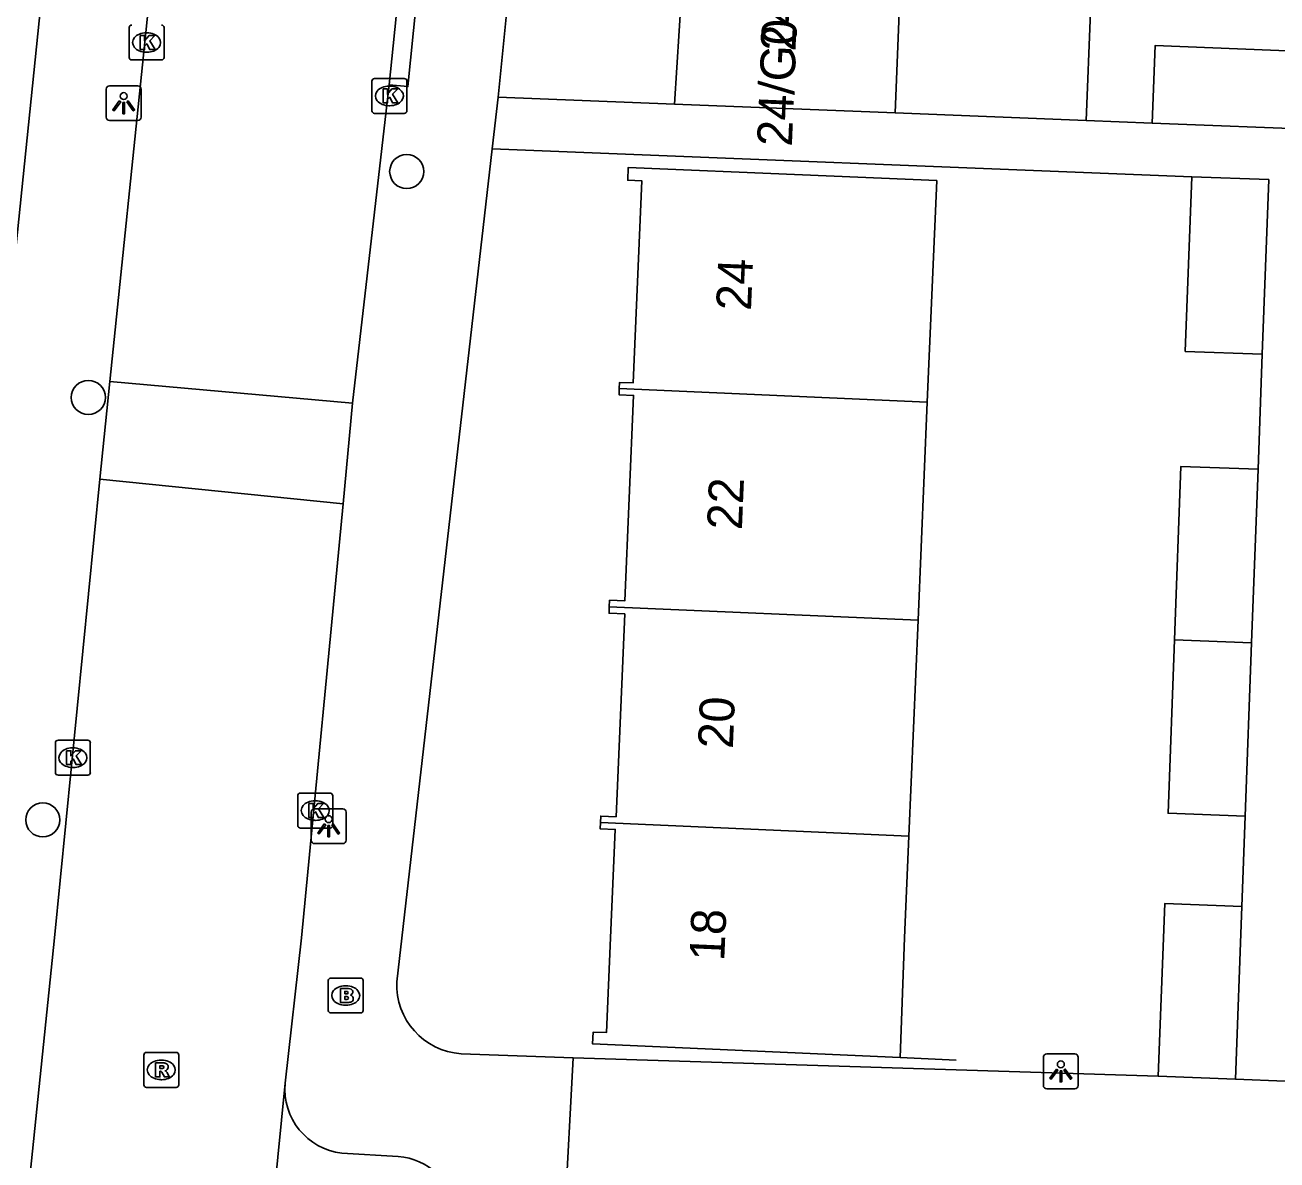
# Model space of a CAD drawing. Extents: x 161355 to 162026, y 386504 to 387459.
# Drawn here: x 161816.93 to 161852.8, y 386993.64 to 387026.14 of the extents above; entities that cross this region are included whole.
import ezdxf

# ---------------------------------------------------------------- set-up
doc = ezdxf.new("R2010")
doc.units = 0
for name, color, linetype in [('IMGEO_Boom', 7, 'Continuous'), ('IMGEO_Brandkraan', 7, 'Continuous'), ('IMGEO_Kolk', 7, 'Continuous'), ('IMGEO_Lichtpunt', 7, 'Continuous'), ('IMGEO_Muur', 7, 'Continuous'), ('IMGEO_Pand', 7, 'Continuous'), ('IMGEO_Pand_nummerreeks', 7, 'Continuous'), ('IMGEO_Rijbaan_lokaal_open', 7, 'Continuous'), ('IMGEO_Rioolput', 7, 'Continuous'), ('IMGEO_Voetpad_open', 7, 'Continuous')]:
    doc.layers.add(name, color=color, linetype=linetype)

msp = doc.modelspace()

# ---------------------------------------------------------------- linework, layer by layer
at = {"layer": 'IMGEO_Boom'}
for centre in [(161827.864, 387021.943), (161818.742, 387015.472), (161817.437, 387003.374)]:
    msp.add_circle(centre, 0.489, dxfattribs=at)
at = {"layer": 'IMGEO_Brandkraan'}
for p, q in [((161825.616, 386997.919), (161825.616, 386998.771)), ((161825.691, 386998.845), (161826.543, 386998.845)), ((161826.617, 386998.771), (161826.617, 386997.919)), ((161826.104, 386998.625), (161826.129, 386998.625)), ((161826.127, 386998.065), (161826.102, 386998.065)), ((161826.543, 386997.845), (161825.691, 386997.845))]:
    msp.add_line(p, q, dxfattribs=at)
for points in [[(161825.616, 386997.919), (161825.616, 386998.771)], [(161825.691, 386998.845), (161826.543, 386998.845)], [(161826.617, 386998.771), (161826.617, 386997.919)], [(161825.964, 386998.545), (161825.964, 386998.145), (161826.177, 386998.145)], [(161826.195, 386998.545), (161825.964, 386998.545)], [(161826.143, 386998.464), (161826.089, 386998.464), (161826.089, 386998.388)], [(161826.089, 386998.388), (161826.142, 386998.388)], [(161826.151, 386998.312), (161826.089, 386998.312), (161826.089, 386998.231)], [(161826.089, 386998.231), (161826.151, 386998.231)], [(161826.543, 386997.845), (161825.691, 386997.845)]]:
    msp.add_lwpolyline(points, dxfattribs=at)
for centre, radius, start, end in [((161825.693, 386998.769), 0.0765, 91.552, 178.448), ((161825.693, 386998.769), 0.0765, 91.552, 178.448), ((161826.541, 386998.769), 0.0765, 1.552, 88.448), ((161826.541, 386998.769), 0.0765, 1.552, 88.448), ((161826.144, 386998.426), 0.0379, 267.8285, 90.9355), ((161826.152, 386998.271), 0.0404, 269.8759, 90.5077), ((161826.199, 386998.4), 0.145, 59.4692, 91.5367), ((161826.224, 386998.447), 0.0922, 285.5137, 58.1501), ((161826.229, 386998.255), 0.105, 301.3115, 78.989), ((161826.183, 386998.396), 0.251, 268.6676, 293.5347), ((161825.693, 386997.921), 0.0765, 181.552, 268.448), ((161825.693, 386997.921), 0.0765, 181.552, 268.448), ((161826.541, 386997.921), 0.0765, 271.552, 358.448), ((161826.541, 386997.921), 0.0765, 271.552, 358.448)]:
    msp.add_arc(centre, radius, start, end, dxfattribs=at)
for centre, major_axis, ratio, start_param, end_param in [((161826.103, 386998.345), (-0.387, 0.002), 0.722429, 4.712389, 7.853982), ((161826.128, 386998.345), (-0.39, 0.002), 0.717154, 1.570796, 4.712389)]:
    msp.add_ellipse(centre, major_axis=major_axis, ratio=ratio, start_param=start_param, end_param=end_param, dxfattribs=at)
at = {"layer": 'IMGEO_Kolk'}
for p, q in [((161819.91, 387025.211), (161819.91, 387026.063)), ((161820.398, 387025.917), (161820.423, 387025.917)), ((161820.911, 387026.063), (161820.911, 387025.211)), ((161820.421, 387025.357), (161820.396, 387025.357)), ((161820.837, 387025.137), (161819.985, 387025.137)), ((161826.868, 387023.681), (161826.868, 387024.533)), ((161826.943, 387024.607), (161827.795, 387024.607)), ((161827.869, 387024.533), (161827.869, 387023.681)), ((161827.356, 387024.387), (161827.381, 387024.387)), ((161827.379, 387023.827), (161827.354, 387023.827)), ((161827.795, 387023.607), (161826.943, 387023.607)), ((161817.798, 387004.73), (161817.798, 387005.582)), ((161817.873, 387005.656), (161818.725, 387005.656)), ((161818.799, 387005.582), (161818.799, 387004.73)), ((161818.286, 387005.436), (161818.311, 387005.436)), ((161818.309, 387004.876), (161818.284, 387004.876)), ((161818.725, 387004.656), (161817.873, 387004.656)), ((161824.742, 387003.215), (161824.742, 387004.067)), ((161824.817, 387004.141), (161825.669, 387004.141)), ((161825.743, 387004.067), (161825.743, 387003.215)), ((161825.23, 387003.921), (161825.255, 387003.921)), ((161825.253, 387003.361), (161825.228, 387003.361)), ((161825.669, 387003.141), (161824.817, 387003.141))]:
    msp.add_line(p, q, dxfattribs=at)
for points in [[(161819.91, 387025.211), (161819.91, 387026.063)], [(161820.911, 387026.063), (161820.911, 387025.211)], [(161820.231, 387025.837), (161820.354, 387025.837), (161820.354, 387025.686), (161820.484, 387025.837), (161820.648, 387025.837), (161820.502, 387025.686), (161820.655, 387025.437), (161820.503, 387025.437), (161820.418, 387025.601), (161820.354, 387025.534), (161820.354, 387025.437), (161820.231, 387025.437), (161820.231, 387025.837)], [(161820.837, 387025.137), (161819.985, 387025.137)], [(161826.868, 387023.681), (161826.868, 387024.533)], [(161826.943, 387024.607), (161827.795, 387024.607)], [(161827.869, 387024.533), (161827.869, 387023.681)], [(161827.189, 387024.307), (161827.312, 387024.307), (161827.312, 387024.156), (161827.442, 387024.307), (161827.606, 387024.307), (161827.46, 387024.156), (161827.613, 387023.907), (161827.461, 387023.907), (161827.376, 387024.071), (161827.312, 387024.004), (161827.312, 387023.907), (161827.189, 387023.907), (161827.189, 387024.307)], [(161827.795, 387023.607), (161826.943, 387023.607)], [(161817.798, 387004.73), (161817.798, 387005.582)], [(161817.873, 387005.656), (161818.725, 387005.656)], [(161818.799, 387005.582), (161818.799, 387004.73)], [(161818.119, 387005.356), (161818.242, 387005.356), (161818.242, 387005.205), (161818.372, 387005.356), (161818.536, 387005.356), (161818.39, 387005.205), (161818.543, 387004.956), (161818.391, 387004.956), (161818.306, 387005.12), (161818.242, 387005.053), (161818.242, 387004.956), (161818.119, 387004.956), (161818.119, 387005.356)], [(161818.725, 387004.656), (161817.873, 387004.656)], [(161824.742, 387003.215), (161824.742, 387004.067)], [(161824.817, 387004.141), (161825.669, 387004.141)], [(161825.743, 387004.067), (161825.743, 387003.215)], [(161825.063, 387003.841), (161825.186, 387003.841), (161825.186, 387003.69), (161825.316, 387003.841), (161825.48, 387003.841), (161825.334, 387003.69), (161825.487, 387003.441), (161825.335, 387003.441), (161825.25, 387003.605), (161825.186, 387003.538), (161825.186, 387003.441), (161825.063, 387003.441), (161825.063, 387003.841)], [(161825.669, 387003.141), (161824.817, 387003.141)]]:
    msp.add_lwpolyline(points, dxfattribs=at)
for centre, start, end in [((161819.987, 387026.061), 91.552, 178.448), ((161819.987, 387026.061), 91.552, 178.448), ((161820.835, 387026.061), 1.552, 88.448), ((161820.835, 387026.061), 1.552, 88.448), ((161819.987, 387025.213), 181.552, 268.448), ((161819.987, 387025.213), 181.552, 268.448), ((161820.835, 387025.213), 271.552, 358.448), ((161820.835, 387025.213), 271.552, 358.448), ((161826.945, 387024.531), 91.552, 178.448), ((161826.945, 387024.531), 91.552, 178.448), ((161827.793, 387024.531), 1.552, 88.448), ((161827.793, 387024.531), 1.552, 88.448), ((161826.945, 387023.683), 181.552, 268.448), ((161826.945, 387023.683), 181.552, 268.448), ((161827.793, 387023.683), 271.552, 358.448), ((161827.793, 387023.683), 271.552, 358.448), ((161817.875, 387005.58), 91.552, 178.448), ((161817.875, 387005.58), 91.552, 178.448), ((161818.723, 387005.58), 1.552, 88.448), ((161818.723, 387005.58), 1.552, 88.448), ((161817.875, 387004.732), 181.552, 268.448), ((161817.875, 387004.732), 181.552, 268.448), ((161818.723, 387004.732), 271.552, 358.448), ((161818.723, 387004.732), 271.552, 358.448), ((161824.819, 387004.065), 91.552, 178.448), ((161824.819, 387004.065), 91.552, 178.448), ((161825.667, 387004.065), 1.552, 88.448), ((161825.667, 387004.065), 1.552, 88.448), ((161824.819, 387003.217), 181.552, 268.448), ((161824.819, 387003.217), 181.552, 268.448), ((161825.667, 387003.217), 271.552, 358.448), ((161825.667, 387003.217), 271.552, 358.448)]:
    msp.add_arc(centre, 0.0765, start, end, dxfattribs=at)
for centre, major_axis, ratio, start_param, end_param in [((161820.397, 387025.637), (-0.387, 0.002), 0.722429, 4.712389, 7.853982), ((161820.422, 387025.637), (-0.39, 0.002), 0.717154, 1.570796, 4.712389), ((161827.355, 387024.107), (-0.387, 0.002), 0.722429, 4.712389, 7.853982), ((161827.38, 387024.107), (-0.39, 0.002), 0.717154, 1.570796, 4.712389), ((161818.285, 387005.156), (-0.387, 0.002), 0.722429, 4.712389, 7.853982), ((161818.31, 387005.156), (-0.39, 0.002), 0.717154, 1.570796, 4.712389), ((161825.229, 387003.641), (-0.387, 0.002), 0.722429, 4.712389, 7.853982), ((161825.254, 387003.641), (-0.39, 0.002), 0.717154, 1.570796, 4.712389)]:
    msp.add_ellipse(centre, major_axis=major_axis, ratio=ratio, start_param=start_param, end_param=end_param, dxfattribs=at)
at = {"layer": 'IMGEO_Lichtpunt'}
for p, q in [((161819.256, 387024.304), (161819.256, 387023.497)), ((161819.256, 387024.304), (161819.256, 387023.497)), ((161820.158, 387024.399), (161819.35, 387024.399)), ((161820.158, 387024.399), (161819.35, 387024.399)), ((161820.252, 387023.497), (161820.252, 387024.304)), ((161820.252, 387023.497), (161820.252, 387024.304)), ((161819.35, 387023.403), (161820.158, 387023.403)), ((161819.35, 387023.403), (161820.158, 387023.403)), ((161826.031, 387003.691), (161825.223, 387003.691)), ((161826.031, 387003.691), (161825.223, 387003.691)), ((161825.129, 387003.596), (161825.129, 387002.789)), ((161825.129, 387003.596), (161825.129, 387002.789)), ((161826.125, 387002.789), (161826.125, 387003.596)), ((161826.125, 387002.789), (161826.125, 387003.596)), ((161825.223, 387002.695), (161826.031, 387002.695)), ((161825.223, 387002.695), (161826.031, 387002.695)), ((161846.105, 386996.575), (161846.105, 386995.768)), ((161846.105, 386996.575), (161846.105, 386995.768)), ((161847.007, 386996.67), (161846.199, 386996.67)), ((161847.007, 386996.67), (161846.199, 386996.67)), ((161847.101, 386995.768), (161847.101, 386996.575)), ((161847.101, 386995.768), (161847.101, 386996.575)), ((161846.199, 386995.674), (161847.007, 386995.674)), ((161846.199, 386995.674), (161847.007, 386995.674))]:
    msp.add_line(p, q, dxfattribs=at)
for points in [[(161819.63, 387023.968), (161819.669, 387023.94), (161819.481, 387023.678), (161819.443, 387023.705), (161819.63, 387023.968)], [(161819.732, 387023.92), (161819.779, 387023.92), (161819.779, 387023.598), (161819.732, 387023.598), (161819.732, 387023.92)], [(161819.842, 387023.94), (161819.88, 387023.967), (161820.067, 387023.705), (161820.028, 387023.677), (161819.842, 387023.94)], [(161825.503, 387003.26), (161825.542, 387003.232), (161825.354, 387002.97), (161825.316, 387002.997), (161825.503, 387003.26)], [(161825.605, 387003.212), (161825.652, 387003.212), (161825.652, 387002.89), (161825.605, 387002.89), (161825.605, 387003.212)], [(161825.715, 387003.232), (161825.753, 387003.259), (161825.94, 387002.997), (161825.901, 387002.969), (161825.715, 387003.232)], [(161846.479, 386996.239), (161846.518, 386996.211), (161846.33, 386995.949), (161846.292, 386995.976), (161846.479, 386996.239)], [(161846.581, 386996.191), (161846.628, 386996.191), (161846.628, 386995.869), (161846.581, 386995.869), (161846.581, 386996.191)], [(161846.691, 386996.211), (161846.729, 386996.238), (161846.916, 386995.976), (161846.877, 386995.948), (161846.691, 386996.211)]]:
    msp.add_lwpolyline(points, dxfattribs=at)
for centre in [(161819.755, 387024.102), (161825.628, 387003.394), (161846.604, 386996.373)]:
    msp.add_circle(centre, 0.0994, dxfattribs=at)
for centre, start, end in [((161819.35, 387024.304), 90, 180), ((161819.35, 387024.304), 90, 180), ((161820.158, 387024.304), 0, 90), ((161820.158, 387024.304), 0, 90), ((161819.35, 387023.497), 180, 270), ((161819.35, 387023.497), 180, 270), ((161820.158, 387023.497), 270, 0), ((161820.158, 387023.497), 270, 360), ((161825.223, 387003.596), 90, 180), ((161825.223, 387003.596), 90, 180), ((161826.031, 387003.596), 0, 90), ((161826.031, 387003.596), 0, 90), ((161825.223, 387002.789), 180, 270), ((161825.223, 387002.789), 180, 270), ((161826.031, 387002.789), 270, 0), ((161826.031, 387002.789), 270, 360), ((161846.199, 386996.575), 90, 180), ((161846.199, 386996.575), 90, 180), ((161847.007, 386996.575), 0, 90), ((161847.007, 386996.575), 0, 90), ((161846.199, 386995.768), 180, 270), ((161846.199, 386995.768), 180, 270), ((161847.007, 386995.768), 270, 0), ((161847.007, 386995.768), 270, 360)]:
    msp.add_arc(centre, 0.0946, start, end, dxfattribs=at)
at = {"layer": 'IMGEO_Muur'}
msp.add_lwpolyline([(161843.603, 386996.494), (161842.004, 386996.569)], dxfattribs=at)
at = {"layer": 'IMGEO_Pand'}
for points in [[(161835.531, 387023.874), (161835.733, 387027.035)], [(161841.978, 387026.73), (161841.853, 387023.623)], [(161847.329, 387023.405), (161847.452, 387026.513), (161841.978, 387026.73)], [(161854.261, 387025.351), (161849.305, 387025.548), (161849.217, 387023.33)], [(161841.853, 387023.623), (161835.531, 387023.874)], [(161847.329, 387023.405), (161841.853, 387023.623)], [(161849.217, 387023.33), (161854.173, 387023.133)], [(161833.954, 387015.728), (161833.961, 387015.904), (161834.351, 387015.887), (161834.598, 387021.676), (161834.195, 387021.693), (161834.211, 387022.061), (161839.207, 387021.848), (161843.048, 387021.684), (161842.778, 387015.339)], [(161850.353, 387021.789), (161850.168, 387016.79), (161852.376, 387016.708)], [(161852.376, 387016.708), (161852.562, 387021.713), (161850.353, 387021.789)], [(161833.668, 387009.48), (161833.676, 387009.664), (161834.11, 387009.646), (161834.361, 387015.532), (161833.946, 387015.55), (161833.954, 387015.728)], [(161842.778, 387015.339), (161833.954, 387015.728)], [(161842.778, 387015.339), (161842.512, 387009.091)], [(161852.254, 387013.414), (161850.045, 387013.496), (161849.861, 387008.53)], [(161852.254, 387013.414), (161852.07, 387008.448)], [(161833.668, 387009.48), (161833.66, 387009.294), (161834.109, 387009.275), (161833.861, 387003.462), (161833.421, 387003.481), (161833.413, 387003.3)], [(161842.512, 387009.091), (161833.668, 387009.48)], [(161842.249, 387002.911), (161842.512, 387009.091)], [(161849.861, 387008.53), (161849.677, 387003.562), (161851.885, 387003.48)], [(161849.861, 387008.53), (161852.07, 387008.448)], [(161852.07, 387008.448), (161851.885, 387003.48)], [(161842.249, 387002.911), (161842.125, 387000), (161842.004, 386996.569), (161833.191, 386996.96), (161833.206, 386997.296), (161833.587, 386997.282), (161833.705, 387000), (161833.84, 387003.101), (161833.405, 387003.12), (161833.413, 387003.3)], [(161833.413, 387003.3), (161842.249, 387002.911)], [(161851.789, 387000.893), (161849.581, 387000.975), (161849.397, 386996.032)], [(161851.606, 386995.95), (161851.789, 387000.893)], [(161849.397, 386996.032), (161851.606, 386995.95)]]:
    msp.add_lwpolyline(points, dxfattribs=at)
at = {"layer": 'IMGEO_Rijbaan_lokaal_open'}
for points in [[(161819.356, 387015.932), (161822.363, 387045.09), (161824.742, 387068.09)], [(161827.357, 387024.427), (161828.897, 387039.434)], [(161826.313, 387015.313), (161827.357, 387024.427)], [(161819.068, 387013.13), (161819.356, 387015.932)], [(161826.313, 387015.313), (161819.356, 387015.932)], [(161826.039, 387012.426), (161826.313, 387015.313)], [(161815.778, 386980.744), (161817.769, 387000), (161819.068, 387013.13)], [(161819.068, 387013.13), (161826.039, 387012.426)], [(161824.382, 386995.833), (161824.851, 387000), (161826.039, 387012.426)], [(161823.012, 386982.062), (161824.382, 386995.833)]]:
    msp.add_lwpolyline(points, dxfattribs=at)
at = {"layer": 'IMGEO_Rioolput'}
for p, q in [((161820.332, 386995.788), (161820.332, 386996.64)), ((161820.407, 386996.714), (161821.259, 386996.714)), ((161821.333, 386996.64), (161821.333, 386995.788)), ((161820.82, 386996.494), (161820.845, 386996.494)), ((161820.843, 386995.934), (161820.818, 386995.934)), ((161821.259, 386995.714), (161820.407, 386995.714))]:
    msp.add_line(p, q, dxfattribs=at)
for points in [[(161820.332, 386995.788), (161820.332, 386996.64)], [(161820.407, 386996.714), (161821.259, 386996.714)], [(161821.333, 386996.64), (161821.333, 386995.788)], [(161820.921, 386996.412), (161820.669, 386996.414), (161820.669, 386996.014)], [(161820.669, 386996.014), (161820.793, 386996.014), (161820.793, 386996.176), (161820.804, 386996.176)], [(161820.847, 386996.333), (161820.793, 386996.333), (161820.793, 386996.252)], [(161820.793, 386996.252), (161820.845, 386996.252)], [(161820.851, 386996.147), (161820.922, 386996.014), (161821.062, 386996.014), (161820.997, 386996.14)], [(161821.259, 386995.714), (161820.407, 386995.714)]]:
    msp.add_lwpolyline(points, dxfattribs=at)
for centre, radius, start, end in [((161820.409, 386996.638), 0.0765, 91.552, 178.448), ((161820.409, 386996.638), 0.0765, 91.552, 178.448), ((161821.257, 386996.638), 0.0765, 1.552, 88.448), ((161821.257, 386996.638), 0.0765, 1.552, 88.448), ((161820.803, 386996.123), 0.0533, 26.0293, 88.6989), ((161820.829, 386996.441), 0.19, 274.7715, 282.9687), ((161820.853, 386996.237), 0.0964, 77.0061, 93.1865), ((161820.867, 386996.294), 0.0378, 276.6634, 79.6772), ((161820.92, 386996.302), 0.109, 350.3612, 89.416), ((161820.918, 386996.302), 0.112, 277.5842, 350.9817), ((161820.902, 386996.087), 0.108, 29.5134, 73.7905), ((161820.409, 386995.79), 0.0765, 181.552, 268.448), ((161820.409, 386995.79), 0.0765, 181.552, 268.448), ((161821.257, 386995.79), 0.0765, 271.552, 358.448), ((161821.257, 386995.79), 0.0765, 271.552, 358.448)]:
    msp.add_arc(centre, radius, start, end, dxfattribs=at)
for centre, major_axis, ratio, start_param, end_param in [((161820.819, 386996.214), (-0.387, 0.002), 0.722429, 4.712389, 7.853982), ((161820.844, 386996.214), (-0.39, 0.002), 0.717154, 1.570796, 4.712389)]:
    msp.add_ellipse(centre, major_axis=major_axis, ratio=ratio, start_param=start_param, end_param=end_param, dxfattribs=at)
at = {"layer": 'IMGEO_Voetpad_open'}
for points in [[(161832.223, 387041.459), (161830.485, 387024.074)], [(161828.897, 387039.434), (161829.415, 387039.382), (161827.897, 387024.373), (161827.357, 387024.427)], [(161817.913, 387031.945), (161815.003, 387003.636)], [(161830.485, 387024.074), (161830.315, 387022.593)], [(161835.531, 387023.874), (161830.485, 387024.074)], [(161849.217, 387023.33), (161847.329, 387023.405)], [(161827.581, 386998.734), (161830.315, 387022.593)], [(161830.315, 387022.593), (161850.353, 387021.789)], [(161852.376, 387016.708), (161852.254, 387013.414)], [(161851.885, 387003.48), (161851.789, 387000.893)], [(161832.631, 386996.556), (161829.423, 386996.677)], [(161832.631, 386996.556), (161832.398, 386992.089), (161832.403, 386991.992)], [(161849.397, 386996.032), (161832.631, 386996.556)], [(161851.606, 386995.95), (161853.03, 386995.893)], [(161827.621, 386993.731), (161826.007, 386993.83)]]:
    msp.add_lwpolyline(points, dxfattribs=at)
for centre, radius, start, end in [((161829.554, 386998.648), 1.975, 177.5006, 266.187), ((161826.216, 386995.66), 1.842, 174.6118, 263.4919), ((161827.486, 386991.891), 1.845, 9.4578, 85.8022)]:
    msp.add_arc(centre, radius, start, end, dxfattribs=at)

# ---------------------------------------------------------------- texts
at = {"layer": 'IMGEO_Pand_nummerreeks'}
for s, rotation, p in [('24/G02', 87.5709, (161839, 387025.376)), ('24/G01', 87.5709, (161838.897, 387022.647)), ('24', 87.6242, (161837.726, 387017.945)), ('22', 87.6242, (161837.466, 387011.667)), ('20', 87.6242, (161837.206, 387005.398)), ('18', 87.5104, (161836.959, 386999.319))]:
    msp.add_text(s, height=1, rotation=rotation, dxfattribs=at).set_placement(p)

doc.saveas('drawing.dxf')
